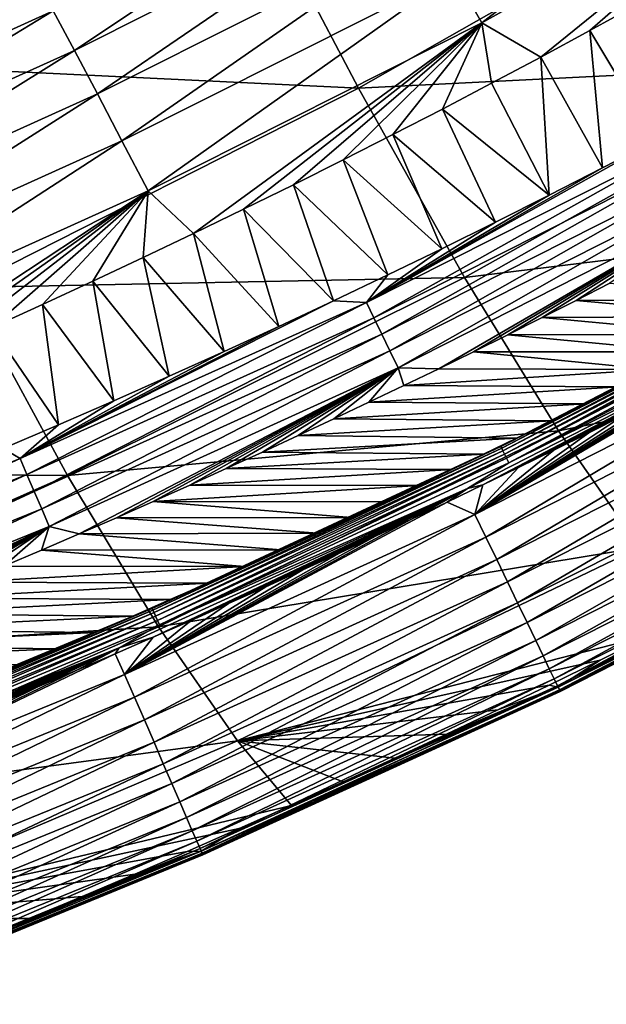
# Model space of a CAD drawing. Header units: millimetres. Extents: x -300 to 300, y -500 to 500.
# Tile 276 of 656: x 158 to 170, y -479 to -459. Entities that reach past the tile are written whole.
import ezdxf

# ---------------------------------------------------------------- set-up
doc = ezdxf.new("R2010")
doc.units = ezdxf.units.MM
doc.header["$LTSCALE"] = 81.481481
for name, color, linetype in [('19', 7, 'CONTINUOUS'), ('23', 7, 'CONTINUOUS'), ('26', 7, 'CONTINUOUS'), ('27', 7, 'CONTINUOUS'), ('29', 7, 'CONTINUOUS'), ('30', 7, 'CONTINUOUS'), ('32', 7, 'CONTINUOUS')]:
    doc.layers.add(name, color=color, linetype=linetype)

msp = doc.modelspace()

# ---------------------------------------------------------------- linework, layer by layer
at = {"layer": '19', "color": 7, "linetype": 'CONTINUOUS'}
for points in [[(154.958, -459.522, 30.965), (162.835, -455.467, 30.847), (152.443, -454.286, 35.233), (154.958, -459.522, 30.965)], [(154.958, -459.522, 30.965), (165.224, -460.014, 26.316), (162.835, -455.467, 30.847), (154.958, -459.522, 30.965)], [(165.224, -460.014, 26.316), (172.902, -455.655, 26.21), (162.835, -455.467, 30.847), (165.224, -460.014, 26.316)], [(165.224, -460.014, 26.316), (175.121, -459.517, 21.412), (172.902, -455.655, 26.21), (165.224, -460.014, 26.316)], [(157.257, -464.051, 26.419), (165.224, -460.014, 26.316), (154.958, -459.522, 30.965), (157.257, -464.051, 26.419)], [(167.374, -463.849, 21.499), (175.121, -459.517, 21.412), (165.224, -460.014, 26.316), (167.374, -463.849, 21.499)], [(167.374, -463.849, 21.499), (177.08, -462.661, 16.321), (175.121, -459.517, 21.412), (167.374, -463.849, 21.499)], [(157.257, -464.051, 26.419), (167.374, -463.849, 21.499), (165.224, -460.014, 26.316), (157.257, -464.051, 26.419)], [(169.278, -466.954, 16.388), (177.08, -462.661, 16.321), (167.374, -463.849, 21.499), (169.278, -466.954, 16.388)], [(169.278, -466.954, 16.388), (178.768, -465.071, 10.931), (177.08, -462.661, 16.321), (169.278, -466.954, 16.388)], [(159.331, -467.857, 21.584), (167.374, -463.849, 21.499), (157.257, -464.051, 26.419), (159.331, -467.857, 21.584)], [(159.331, -467.857, 21.584), (169.278, -466.954, 16.388), (167.374, -463.849, 21.499), (159.331, -467.857, 21.584)], [(148.995, -467.774, 26.517), (159.331, -467.857, 21.584), (157.257, -464.051, 26.419), (148.995, -467.774, 26.517)], [(170.926, -469.312, 10.973), (178.768, -465.071, 10.931), (169.278, -466.954, 16.388), (170.926, -469.312, 10.973)], [(161.174, -470.922, 16.452), (169.278, -466.954, 16.388), (159.331, -467.857, 21.584), (161.174, -470.922, 16.452)], [(161.174, -470.922, 16.452), (170.926, -469.312, 10.973), (169.278, -466.954, 16.388), (161.174, -470.922, 16.452)], [(150.987, -471.55, 21.665), (159.331, -467.857, 21.584), (148.995, -467.774, 26.517), (150.987, -471.55, 21.665)], [(150.987, -471.55, 21.665), (161.174, -470.922, 16.452), (159.331, -467.857, 21.584), (150.987, -471.55, 21.665)], [(162.776, -473.228, 11.014), (170.926, -469.312, 10.973), (161.174, -470.922, 16.452), (162.776, -473.228, 11.014)], [(170.926, -469.312, 10.973), (162.776, -473.228, 11.014), (171.15, -471.081, 6.477), (170.926, -469.312, 10.973)], [(152.762, -474.573, 16.513), (161.174, -470.922, 16.452), (150.987, -471.55, 21.665), (152.762, -474.573, 16.513)], [(152.762, -474.573, 16.513), (162.776, -473.228, 11.014), (161.174, -470.922, 16.452), (152.762, -474.573, 16.513)], [(171.15, -471.081, 6.477), (162.776, -473.228, 11.014), (170.12, -471.592, 6.465), (171.15, -471.081, 6.477)], [(170.12, -471.592, 6.465), (162.776, -473.228, 11.014), (169.087, -472.098, 6.453), (170.12, -471.592, 6.465)], [(169.087, -472.098, 6.453), (162.776, -473.228, 11.014), (168.05, -472.597, 6.441), (169.087, -472.098, 6.453)], [(168.05, -472.597, 6.441), (162.776, -473.228, 11.014), (167.01, -473.09, 6.429), (168.05, -472.597, 6.441)], [(167.01, -473.09, 6.429), (162.776, -473.228, 11.014), (165.966, -473.578, 6.417), (167.01, -473.09, 6.429)], [(154.312, -476.828, 11.053), (162.776, -473.228, 11.014), (152.762, -474.573, 16.513), (154.312, -476.828, 11.053)], [(162.776, -473.228, 11.014), (154.312, -476.828, 11.053), (163.867, -474.534, 6.393), (162.776, -473.228, 11.014)], [(165.966, -473.578, 6.417), (162.776, -473.228, 11.014), (164.918, -474.059, 6.405), (165.966, -473.578, 6.417)], [(164.918, -474.059, 6.405), (162.776, -473.228, 11.014), (163.867, -474.534, 6.393), (164.918, -474.059, 6.405)], [(163.867, -474.534, 6.393), (154.312, -476.828, 11.053), (162.813, -475.004, 6.381), (163.867, -474.534, 6.393)], [(162.813, -475.004, 6.381), (154.312, -476.828, 11.053), (161.756, -475.468, 6.368), (162.813, -475.004, 6.381)], [(161.756, -475.468, 6.368), (154.312, -476.828, 11.053), (160.695, -475.926, 6.356), (161.756, -475.468, 6.368)], [(160.695, -475.926, 6.356), (154.312, -476.828, 11.053), (159.632, -476.377, 6.344), (160.695, -475.926, 6.356)], [(159.632, -476.377, 6.344), (154.312, -476.828, 11.053), (158.565, -476.824, 6.332), (159.632, -476.377, 6.344)], [(158.565, -476.824, 6.332), (154.312, -476.828, 11.053), (157.496, -477.264, 6.319), (158.565, -476.824, 6.332)]]:
    msp.add_3dface(points, dxfattribs=at)
at = {"layer": '23', "color": 7, "linetype": 'CONTINUOUS'}
for points in [[(169.912, -458.847, 2.751), (170.901, -458.304, 2.755), (171.249, -461.069, 1.117), (169.912, -458.847, 2.751)], [(168.92, -459.383, 2.747), (169.912, -458.847, 2.751), (170.173, -461.628, 1.12), (168.92, -459.383, 2.747)], [(170.173, -461.628, 1.12), (169.912, -458.847, 2.751), (171.249, -461.069, 1.117), (170.173, -461.628, 1.12)], [(167.924, -459.913, 2.743), (168.92, -459.383, 2.747), (169.092, -462.181, 1.123), (167.924, -459.913, 2.743)], [(169.092, -462.181, 1.123), (168.92, -459.383, 2.747), (170.173, -461.628, 1.12), (169.092, -462.181, 1.123)], [(166.926, -460.436, 2.739), (167.924, -459.913, 2.743), (169.092, -462.181, 1.123), (166.926, -460.436, 2.739)], [(165.924, -460.953, 2.734), (166.926, -460.436, 2.739), (168.006, -462.725, 1.127), (165.924, -460.953, 2.734)], [(168.006, -462.725, 1.127), (166.926, -460.436, 2.739), (169.092, -462.181, 1.123), (168.006, -462.725, 1.127)], [(164.919, -461.464, 2.73), (165.924, -460.953, 2.734), (166.915, -463.263, 1.13), (164.919, -461.464, 2.73)], [(166.915, -463.263, 1.13), (165.924, -460.953, 2.734), (168.006, -462.725, 1.127), (166.915, -463.263, 1.13)], [(163.911, -461.967, 2.725), (164.919, -461.464, 2.73), (165.819, -463.794, 1.133), (163.911, -461.967, 2.725)], [(165.819, -463.794, 1.133), (164.919, -461.464, 2.73), (166.915, -463.263, 1.13), (165.819, -463.794, 1.133)], [(162.899, -462.465, 2.72), (163.911, -461.967, 2.725), (164.718, -464.318, 1.137), (162.899, -462.465, 2.72)], [(164.718, -464.318, 1.137), (163.911, -461.967, 2.725), (165.819, -463.794, 1.133), (164.718, -464.318, 1.137)], [(161.885, -462.956, 2.715), (162.899, -462.465, 2.72), (163.613, -464.835, 1.14), (161.885, -462.956, 2.715)], [(163.613, -464.835, 1.14), (162.899, -462.465, 2.72), (164.718, -464.318, 1.137), (163.613, -464.835, 1.14)], [(160.867, -463.441, 2.71), (161.885, -462.956, 2.715), (162.503, -465.344, 1.144), (160.867, -463.441, 2.71)], [(162.503, -465.344, 1.144), (161.885, -462.956, 2.715), (163.613, -464.835, 1.14), (162.503, -465.344, 1.144)], [(159.847, -463.92, 2.705), (160.867, -463.441, 2.71), (161.389, -465.846, 1.147), (159.847, -463.92, 2.705)], [(161.389, -465.846, 1.147), (160.867, -463.441, 2.71), (162.503, -465.344, 1.144), (161.389, -465.846, 1.147)], [(158.823, -464.393, 2.7), (159.847, -463.92, 2.705), (160.272, -466.341, 1.151), (158.823, -464.393, 2.7)], [(160.272, -466.341, 1.151), (159.847, -463.92, 2.705), (161.389, -465.846, 1.147), (160.272, -466.341, 1.151)], [(157.796, -464.86, 2.694), (158.823, -464.393, 2.7), (159.151, -466.828, 1.155), (157.796, -464.86, 2.694)], [(159.151, -466.828, 1.155), (158.823, -464.393, 2.7), (160.272, -466.341, 1.151), (159.151, -466.828, 1.155)], [(158.026, -467.309, 1.159), (157.796, -464.86, 2.694), (159.151, -466.828, 1.155), (158.026, -467.309, 1.159)]]:
    msp.add_3dface(points, dxfattribs=at)
at = {"layer": '26', "color": 7, "linetype": 'CONTINUOUS'}
for points in [[(173.722, -454.033, 4.444), (167.725, -458.688, 3.551), (167.158, -457.7, 4.457), (173.722, -454.033, 4.444)], [(174.329, -454.995, 3.557), (167.725, -458.688, 3.551), (173.722, -454.033, 4.444), (174.329, -454.995, 3.557)], [(165.66, -455.119, 7.645), (159.472, -459.25, 6.572), (159.045, -458.448, 7.729), (165.66, -455.119, 7.645)], [(166.121, -455.909, 6.513), (159.472, -459.25, 6.572), (165.66, -455.119, 7.645), (166.121, -455.909, 6.513)], [(174.329, -454.995, 3.557), (168.92, -459.383, 2.747), (167.725, -458.688, 3.551), (174.329, -454.995, 3.557)], [(169.912, -458.847, 2.751), (168.92, -459.383, 2.747), (174.329, -454.995, 3.557), (169.912, -458.847, 2.751)], [(170.901, -458.304, 2.755), (169.912, -458.847, 2.751), (174.329, -454.995, 3.557), (170.901, -458.304, 2.755)], [(166.121, -455.909, 6.513), (159.937, -460.129, 5.483), (159.472, -459.25, 6.572), (166.121, -455.909, 6.513)], [(166.622, -456.771, 5.447), (159.937, -460.129, 5.483), (166.121, -455.909, 6.513), (166.622, -456.771, 5.447)], [(166.622, -456.771, 5.447), (160.436, -461.078, 4.469), (159.937, -460.129, 5.483), (166.622, -456.771, 5.447)], [(167.158, -457.7, 4.457), (160.436, -461.078, 4.469), (166.622, -456.771, 5.447), (167.158, -457.7, 4.457)], [(167.158, -457.7, 4.457), (160.964, -462.089, 3.54), (160.436, -461.078, 4.469), (167.158, -457.7, 4.457)], [(167.725, -458.688, 3.551), (160.964, -462.089, 3.54), (167.158, -457.7, 4.457), (167.725, -458.688, 3.551)], [(157.986, -458.05, 8.95), (159.045, -458.448, 7.729), (152.273, -461.511, 7.815), (157.986, -458.05, 8.95)], [(159.045, -458.448, 7.729), (152.667, -462.323, 6.632), (152.273, -461.511, 7.815), (159.045, -458.448, 7.729)], [(159.472, -459.25, 6.572), (152.667, -462.323, 6.632), (159.045, -458.448, 7.729), (159.472, -459.25, 6.572)], [(167.725, -458.688, 3.551), (161.885, -462.956, 2.715), (160.964, -462.089, 3.54), (167.725, -458.688, 3.551)], [(162.899, -462.465, 2.72), (161.885, -462.956, 2.715), (167.725, -458.688, 3.551), (162.899, -462.465, 2.72)], [(163.911, -461.967, 2.725), (162.899, -462.465, 2.72), (167.725, -458.688, 3.551), (163.911, -461.967, 2.725)], [(164.919, -461.464, 2.73), (163.911, -461.967, 2.725), (167.725, -458.688, 3.551), (164.919, -461.464, 2.73)], [(165.924, -460.953, 2.734), (164.919, -461.464, 2.73), (167.725, -458.688, 3.551), (165.924, -460.953, 2.734)], [(166.926, -460.436, 2.739), (165.924, -460.953, 2.734), (167.725, -458.688, 3.551), (166.926, -460.436, 2.739)], [(167.924, -459.913, 2.743), (166.926, -460.436, 2.739), (167.725, -458.688, 3.551), (167.924, -459.913, 2.743)], [(168.92, -459.383, 2.747), (167.924, -459.913, 2.743), (167.725, -458.688, 3.551), (168.92, -459.383, 2.747)], [(159.472, -459.25, 6.572), (153.097, -463.216, 5.517), (152.667, -462.323, 6.632), (159.472, -459.25, 6.572)], [(159.937, -460.129, 5.483), (153.097, -463.216, 5.517), (159.472, -459.25, 6.572), (159.937, -460.129, 5.483)], [(159.937, -460.129, 5.483), (153.559, -464.182, 4.479), (153.097, -463.216, 5.517), (159.937, -460.129, 5.483)], [(160.436, -461.078, 4.469), (153.559, -464.182, 4.479), (159.937, -460.129, 5.483), (160.436, -461.078, 4.469)], [(160.436, -461.078, 4.469), (154.049, -465.214, 3.526), (153.559, -464.182, 4.479), (160.436, -461.078, 4.469)], [(160.964, -462.089, 3.54), (154.049, -465.214, 3.526), (160.436, -461.078, 4.469), (160.964, -462.089, 3.54)], [(160.964, -462.089, 3.54), (154.698, -466.224, 2.677), (154.049, -465.214, 3.526), (160.964, -462.089, 3.54)], [(155.734, -465.775, 2.683), (154.698, -466.224, 2.677), (160.964, -462.089, 3.54), (155.734, -465.775, 2.683)], [(156.767, -465.321, 2.689), (155.734, -465.775, 2.683), (160.964, -462.089, 3.54), (156.767, -465.321, 2.689)], [(157.796, -464.86, 2.694), (156.767, -465.321, 2.689), (160.964, -462.089, 3.54), (157.796, -464.86, 2.694)], [(158.823, -464.393, 2.7), (157.796, -464.86, 2.694), (160.964, -462.089, 3.54), (158.823, -464.393, 2.7)], [(159.847, -463.92, 2.705), (158.823, -464.393, 2.7), (160.964, -462.089, 3.54), (159.847, -463.92, 2.705)], [(160.867, -463.441, 2.71), (159.847, -463.92, 2.705), (160.964, -462.089, 3.54), (160.867, -463.441, 2.71)], [(161.885, -462.956, 2.715), (160.867, -463.441, 2.71), (160.964, -462.089, 3.54), (161.885, -462.956, 2.715)]]:
    msp.add_3dface(points, dxfattribs=at)
at = {"layer": '27', "color": 7, "linetype": 'CONTINUOUS'}
for points in [[(173.39, -465.187, 0.031), (174.078, -464.822, 0.031), (167.587, -468.645, 0.106), (173.39, -465.187, 0.031)], [(167.587, -468.645, 0.106), (174.078, -464.822, 0.031), (174.533, -465.118, 0.107), (167.587, -468.645, 0.106)], [(167.587, -468.645, 0.106), (174.533, -465.118, 0.107), (167.807, -469.102, 0.24), (167.587, -468.645, 0.106)], [(167.807, -469.102, 0.24), (174.533, -465.118, 0.107), (174.775, -465.568, 0.243), (167.807, -469.102, 0.24)], [(172.699, -465.551, 0.031), (173.39, -465.187, 0.031), (167.587, -468.645, 0.106), (172.699, -465.551, 0.031)], [(172.004, -465.913, 0.031), (172.699, -465.551, 0.031), (167.587, -468.645, 0.106), (172.004, -465.913, 0.031)], [(167.807, -469.102, 0.24), (174.775, -465.568, 0.243), (168.028, -469.558, 0.434), (167.807, -469.102, 0.24)], [(168.028, -469.558, 0.434), (174.775, -465.568, 0.243), (175.016, -466.019, 0.44), (168.028, -469.558, 0.434)], [(171.305, -466.274, 0.031), (172.004, -465.913, 0.031), (167.587, -468.645, 0.106), (171.305, -466.274, 0.031)], [(168.028, -469.558, 0.434), (175.016, -466.019, 0.44), (168.244, -470.006, 0.689), (168.028, -469.558, 0.434)], [(168.244, -470.006, 0.689), (175.016, -466.019, 0.44), (175.253, -466.46, 0.701), (168.244, -470.006, 0.689)], [(170.601, -466.632, 0.031), (171.305, -466.274, 0.031), (167.587, -468.645, 0.106), (170.601, -466.632, 0.031)], [(168.244, -470.006, 0.689), (175.253, -466.46, 0.701), (168.45, -470.434, 1.007), (168.244, -470.006, 0.689)], [(168.45, -470.434, 1.007), (175.253, -466.46, 0.701), (175.479, -466.881, 1.024), (168.45, -470.434, 1.007)], [(169.895, -466.988, 0.031), (170.601, -466.632, 0.031), (167.587, -468.645, 0.106), (169.895, -466.988, 0.031)], [(168.45, -470.434, 1.007), (175.479, -466.881, 1.024), (168.643, -470.833, 1.383), (168.45, -470.434, 1.007)], [(168.643, -470.833, 1.383), (175.479, -466.881, 1.024), (175.69, -467.274, 1.407), (168.643, -470.833, 1.383)], [(169.185, -467.343, 0.031), (169.895, -466.988, 0.031), (167.587, -468.645, 0.106), (169.185, -467.343, 0.031)], [(168.643, -470.833, 1.383), (175.69, -467.274, 1.407), (168.817, -471.194, 1.813), (168.643, -470.833, 1.383)], [(168.817, -471.194, 1.813), (175.69, -467.274, 1.407), (175.879, -467.627, 1.844), (168.817, -471.194, 1.813)], [(168.47, -467.695, 0.031), (169.185, -467.343, 0.031), (167.587, -468.645, 0.106), (168.47, -467.695, 0.031)], [(167.749, -468.047, 0.031), (168.47, -467.695, 0.031), (167.587, -468.645, 0.106), (167.749, -468.047, 0.031)], [(168.817, -471.194, 1.813), (175.879, -467.627, 1.844), (168.968, -471.507, 2.288), (168.817, -471.194, 1.813)], [(168.968, -471.507, 2.288), (175.879, -467.627, 1.844), (176.044, -467.934, 2.327), (168.968, -471.507, 2.288)], [(167.026, -468.395, 0.031), (167.749, -468.047, 0.031), (167.587, -468.645, 0.106), (167.026, -468.395, 0.031)], [(168.968, -471.507, 2.288), (176.044, -467.934, 2.327), (169.093, -471.767, 2.799), (168.968, -471.507, 2.288)], [(169.093, -471.767, 2.799), (176.044, -467.934, 2.327), (176.179, -468.186, 2.846), (169.093, -471.767, 2.799)], [(169.093, -471.767, 2.799), (176.179, -468.186, 2.846), (169.191, -471.97, 3.334), (169.093, -471.767, 2.799)], [(169.191, -471.97, 3.334), (176.179, -468.186, 2.846), (176.284, -468.381, 3.389), (169.191, -471.97, 3.334)], [(166.301, -468.742, 0.031), (167.026, -468.395, 0.031), (160.489, -471.882, 0.104), (166.301, -468.742, 0.031)], [(160.489, -471.882, 0.104), (167.026, -468.395, 0.031), (167.587, -468.645, 0.106), (160.489, -471.882, 0.104)], [(169.191, -471.97, 3.334), (176.284, -468.381, 3.389), (169.26, -472.113, 3.882), (169.191, -471.97, 3.334)], [(169.26, -472.113, 3.882), (176.284, -468.381, 3.389), (176.357, -468.517, 3.945), (169.26, -472.113, 3.882)], [(169.26, -472.113, 3.882), (176.357, -468.517, 3.945), (169.301, -472.198, 4.432), (169.26, -472.113, 3.882)], [(176.355, -468.514, 6.071), (170.12, -471.592, 6.465), (169.272, -472.138, 5.991), (176.355, -468.514, 6.071)], [(176.355, -468.514, 6.071), (169.272, -472.138, 5.991), (176.395, -468.587, 5.572), (176.355, -468.514, 6.071)], [(169.301, -472.198, 4.432), (176.357, -468.517, 3.945), (176.398, -468.594, 4.501), (169.301, -472.198, 4.432)], [(171.15, -471.081, 6.477), (170.12, -471.592, 6.465), (176.355, -468.514, 6.071), (171.15, -471.081, 6.477)], [(160.489, -471.882, 0.104), (167.587, -468.645, 0.106), (160.689, -472.344, 0.236), (160.489, -471.882, 0.104)], [(160.689, -472.344, 0.236), (167.587, -468.645, 0.106), (167.807, -469.102, 0.24), (160.689, -472.344, 0.236)], [(169.272, -472.138, 5.991), (169.305, -472.205, 5.494), (176.395, -468.587, 5.572), (169.272, -472.138, 5.991)], [(169.301, -472.198, 4.432), (176.398, -468.594, 4.501), (169.315, -472.227, 4.972), (169.301, -472.198, 4.432)], [(169.305, -472.205, 5.494), (176.41, -468.616, 5.046), (176.395, -468.587, 5.572), (169.305, -472.205, 5.494)], [(169.315, -472.227, 4.972), (176.41, -468.616, 5.046), (169.305, -472.205, 5.494), (169.315, -472.227, 4.972)], [(169.315, -472.227, 4.972), (176.398, -468.594, 4.501), (176.41, -468.616, 5.046), (169.315, -472.227, 4.972)], [(165.573, -469.085, 0.031), (166.301, -468.742, 0.031), (160.489, -471.882, 0.104), (165.573, -469.085, 0.031)], [(164.841, -469.426, 0.031), (165.573, -469.085, 0.031), (160.489, -471.882, 0.104), (164.841, -469.426, 0.031)], [(160.689, -472.344, 0.236), (167.807, -469.102, 0.24), (160.889, -472.805, 0.427), (160.689, -472.344, 0.236)], [(160.889, -472.805, 0.427), (167.807, -469.102, 0.24), (168.028, -469.558, 0.434), (160.889, -472.805, 0.427)], [(164.099, -469.768, 0.031), (164.841, -469.426, 0.031), (160.489, -471.882, 0.104), (164.099, -469.768, 0.031)], [(160.889, -472.805, 0.427), (168.028, -469.558, 0.434), (161.085, -473.258, 0.678), (160.889, -472.805, 0.427)], [(161.085, -473.258, 0.678), (168.028, -469.558, 0.434), (168.244, -470.006, 0.689), (161.085, -473.258, 0.678)], [(163.351, -470.11, 0.031), (164.099, -469.768, 0.031), (160.489, -471.882, 0.104), (163.351, -470.11, 0.031)], [(162.597, -470.45, 0.031), (163.351, -470.11, 0.031), (160.489, -471.882, 0.104), (162.597, -470.45, 0.031)], [(161.085, -473.258, 0.678), (168.244, -470.006, 0.689), (161.273, -473.691, 0.99), (161.085, -473.258, 0.678)], [(161.273, -473.691, 0.99), (168.244, -470.006, 0.689), (168.45, -470.434, 1.007), (161.273, -473.691, 0.99)], [(161.836, -470.789, 0.031), (162.597, -470.45, 0.031), (160.489, -471.882, 0.104), (161.836, -470.789, 0.031)], [(161.273, -473.691, 0.99), (168.45, -470.434, 1.007), (161.448, -474.095, 1.359), (161.273, -473.691, 0.99)], [(161.448, -474.095, 1.359), (168.45, -470.434, 1.007), (168.643, -470.833, 1.383), (161.448, -474.095, 1.359)], [(161.07, -471.126, 0.031), (161.836, -470.789, 0.031), (160.489, -471.882, 0.104), (161.07, -471.126, 0.031)], [(161.448, -474.095, 1.359), (168.643, -470.833, 1.383), (161.606, -474.462, 1.781), (161.448, -474.095, 1.359)], [(161.606, -474.462, 1.781), (168.643, -470.833, 1.383), (168.817, -471.194, 1.813), (161.606, -474.462, 1.781)], [(160.297, -471.463, 0.031), (161.07, -471.126, 0.031), (160.489, -471.882, 0.104), (160.297, -471.463, 0.031)], [(161.606, -474.462, 1.781), (168.817, -471.194, 1.813), (161.745, -474.781, 2.248), (161.606, -474.462, 1.781)], [(161.745, -474.781, 2.248), (168.817, -471.194, 1.813), (168.968, -471.507, 2.288), (161.745, -474.781, 2.248)], [(159.518, -471.798, 0.031), (160.297, -471.463, 0.031), (153.248, -474.844, 0.103), (159.518, -471.798, 0.031)], [(153.248, -474.844, 0.103), (160.297, -471.463, 0.031), (160.489, -471.882, 0.104), (153.248, -474.844, 0.103)], [(161.745, -474.781, 2.248), (168.968, -471.507, 2.288), (161.86, -475.048, 2.751), (161.745, -474.781, 2.248)], [(161.86, -475.048, 2.751), (168.968, -471.507, 2.288), (169.093, -471.767, 2.799), (161.86, -475.048, 2.751)], [(170.12, -471.592, 6.465), (169.087, -472.098, 6.453), (169.272, -472.138, 5.991), (170.12, -471.592, 6.465)], [(158.732, -472.132, 0.031), (159.518, -471.798, 0.031), (153.248, -474.844, 0.103), (158.732, -472.132, 0.031)], [(153.248, -474.844, 0.103), (160.489, -471.882, 0.104), (153.429, -475.309, 0.232), (153.248, -474.844, 0.103)], [(153.429, -475.309, 0.232), (160.489, -471.882, 0.104), (160.689, -472.344, 0.236), (153.429, -475.309, 0.232)], [(161.86, -475.048, 2.751), (169.093, -471.767, 2.799), (161.951, -475.258, 3.278), (161.86, -475.048, 2.751)], [(161.951, -475.258, 3.278), (169.093, -471.767, 2.799), (169.191, -471.97, 3.334), (161.951, -475.258, 3.278)], [(161.951, -475.258, 3.278), (169.191, -471.97, 3.334), (162.017, -475.409, 3.818), (161.951, -475.258, 3.278)], [(162.017, -475.409, 3.818), (169.191, -471.97, 3.334), (169.26, -472.113, 3.882), (162.017, -475.409, 3.818)], [(169.087, -472.098, 6.453), (168.05, -472.597, 6.441), (169.272, -472.138, 5.991), (169.087, -472.098, 6.453)], [(157.941, -472.465, 0.031), (158.732, -472.132, 0.031), (153.248, -474.844, 0.103), (157.941, -472.465, 0.031)], [(162.017, -475.409, 3.818), (169.26, -472.113, 3.882), (162.057, -475.501, 4.361), (162.017, -475.409, 3.818)], [(169.272, -472.138, 5.991), (162.813, -475.004, 6.381), (162.04, -475.462, 5.908), (169.272, -472.138, 5.991)], [(169.272, -472.138, 5.991), (162.04, -475.462, 5.908), (169.305, -472.205, 5.494), (169.272, -472.138, 5.991)], [(162.04, -475.462, 5.908), (162.066, -475.523, 5.414), (169.305, -472.205, 5.494), (162.04, -475.462, 5.908)], [(162.057, -475.501, 4.361), (169.26, -472.113, 3.882), (169.301, -472.198, 4.432), (162.057, -475.501, 4.361)], [(162.057, -475.501, 4.361), (169.301, -472.198, 4.432), (162.072, -475.538, 4.896), (162.057, -475.501, 4.361)], [(162.066, -475.523, 5.414), (169.315, -472.227, 4.972), (169.305, -472.205, 5.494), (162.066, -475.523, 5.414)], [(162.072, -475.538, 4.896), (169.315, -472.227, 4.972), (162.066, -475.523, 5.414), (162.072, -475.538, 4.896)], [(162.072, -475.538, 4.896), (169.301, -472.198, 4.432), (169.315, -472.227, 4.972), (162.072, -475.538, 4.896)], [(163.867, -474.534, 6.393), (162.813, -475.004, 6.381), (169.272, -472.138, 5.991), (163.867, -474.534, 6.393)], [(164.918, -474.059, 6.405), (163.867, -474.534, 6.393), (169.272, -472.138, 5.991), (164.918, -474.059, 6.405)], [(165.966, -473.578, 6.417), (164.918, -474.059, 6.405), (169.272, -472.138, 5.991), (165.966, -473.578, 6.417)], [(167.01, -473.09, 6.429), (165.966, -473.578, 6.417), (169.272, -472.138, 5.991), (167.01, -473.09, 6.429)], [(168.05, -472.597, 6.441), (167.01, -473.09, 6.429), (169.272, -472.138, 5.991), (168.05, -472.597, 6.441)], [(153.429, -475.309, 0.232), (160.689, -472.344, 0.236), (153.609, -475.774, 0.42), (153.429, -475.309, 0.232)], [(153.609, -475.774, 0.42), (160.689, -472.344, 0.236), (160.889, -472.805, 0.427), (153.609, -475.774, 0.42)], [(153.609, -475.774, 0.42), (160.889, -472.805, 0.427), (153.786, -476.23, 0.667), (153.609, -475.774, 0.42)], [(153.786, -476.23, 0.667), (160.889, -472.805, 0.427), (161.085, -473.258, 0.678), (153.786, -476.23, 0.667)], [(153.786, -476.23, 0.667), (161.085, -473.258, 0.678), (153.956, -476.667, 0.973), (153.786, -476.23, 0.667)], [(153.956, -476.667, 0.973), (161.085, -473.258, 0.678), (161.273, -473.691, 0.99), (153.956, -476.667, 0.973)], [(153.956, -476.667, 0.973), (161.273, -473.691, 0.99), (154.114, -477.076, 1.335), (153.956, -476.667, 0.973)], [(154.114, -477.076, 1.335), (161.273, -473.691, 0.99), (161.448, -474.095, 1.359), (154.114, -477.076, 1.335)], [(154.114, -477.076, 1.335), (161.448, -474.095, 1.359), (154.258, -477.447, 1.75), (154.114, -477.076, 1.335)], [(154.258, -477.447, 1.75), (161.448, -474.095, 1.359), (161.606, -474.462, 1.781), (154.258, -477.447, 1.75)], [(154.258, -477.447, 1.75), (161.606, -474.462, 1.781), (154.384, -477.772, 2.208), (154.258, -477.447, 1.75)], [(154.384, -477.772, 2.208), (161.606, -474.462, 1.781), (161.745, -474.781, 2.248), (154.384, -477.772, 2.208)], [(154.384, -477.772, 2.208), (161.745, -474.781, 2.248), (154.49, -478.044, 2.702), (154.384, -477.772, 2.208)], [(154.49, -478.044, 2.702), (161.745, -474.781, 2.248), (161.86, -475.048, 2.751), (154.49, -478.044, 2.702)], [(154.49, -478.044, 2.702), (161.86, -475.048, 2.751), (154.574, -478.261, 3.221), (154.49, -478.044, 2.702)], [(154.574, -478.261, 3.221), (161.86, -475.048, 2.751), (161.951, -475.258, 3.278), (154.574, -478.261, 3.221)], [(162.813, -475.004, 6.381), (161.756, -475.468, 6.368), (162.04, -475.462, 5.908), (162.813, -475.004, 6.381)], [(154.574, -478.261, 3.221), (161.951, -475.258, 3.278), (154.636, -478.419, 3.753), (154.574, -478.261, 3.221)], [(154.636, -478.419, 3.753), (161.951, -475.258, 3.278), (162.017, -475.409, 3.818), (154.636, -478.419, 3.753)], [(154.636, -478.419, 3.753), (162.017, -475.409, 3.818), (154.674, -478.519, 4.289), (154.636, -478.419, 3.753)], [(162.04, -475.462, 5.908), (155.349, -478.127, 6.295), (154.668, -478.502, 5.824), (162.04, -475.462, 5.908)], [(162.04, -475.462, 5.908), (154.668, -478.502, 5.824), (162.066, -475.523, 5.414), (162.04, -475.462, 5.908)], [(154.674, -478.519, 4.289), (162.017, -475.409, 3.818), (162.057, -475.501, 4.361), (154.674, -478.519, 4.289)], [(156.424, -477.698, 6.307), (155.349, -478.127, 6.295), (162.04, -475.462, 5.908), (156.424, -477.698, 6.307)], [(157.496, -477.264, 6.319), (156.424, -477.698, 6.307), (162.04, -475.462, 5.908), (157.496, -477.264, 6.319)], [(158.565, -476.824, 6.332), (157.496, -477.264, 6.319), (162.04, -475.462, 5.908), (158.565, -476.824, 6.332)], [(159.632, -476.377, 6.344), (158.565, -476.824, 6.332), (162.04, -475.462, 5.908), (159.632, -476.377, 6.344)], [(160.695, -475.926, 6.356), (159.632, -476.377, 6.344), (162.04, -475.462, 5.908), (160.695, -475.926, 6.356)], [(161.756, -475.468, 6.368), (160.695, -475.926, 6.356), (162.04, -475.462, 5.908), (161.756, -475.468, 6.368)], [(154.668, -478.502, 5.824), (154.689, -478.556, 5.332), (162.066, -475.523, 5.414), (154.668, -478.502, 5.824)], [(154.674, -478.519, 4.289), (162.057, -475.501, 4.361), (154.692, -478.563, 4.818), (154.674, -478.519, 4.289)], [(154.689, -478.556, 5.332), (162.072, -475.538, 4.896), (162.066, -475.523, 5.414), (154.689, -478.556, 5.332)], [(154.692, -478.563, 4.818), (162.072, -475.538, 4.896), (154.689, -478.556, 5.332), (154.692, -478.563, 4.818)], [(154.692, -478.563, 4.818), (162.057, -475.501, 4.361), (162.072, -475.538, 4.896), (154.692, -478.563, 4.818)]]:
    msp.add_3dface(points, dxfattribs=at)
at = {"layer": '29', "color": 7, "linetype": 'CONTINUOUS'}
for points in [[(169.636, -464.31, 0.5), (170.322, -463.959, 0.5), (173.916, -464.275, 0.5), (169.636, -464.31, 0.5)], [(168.946, -464.659, 0.5), (169.636, -464.31, 0.5), (173.241, -464.635, 0.5), (168.946, -464.659, 0.5)], [(173.241, -464.635, 0.5), (169.636, -464.31, 0.5), (173.916, -464.275, 0.5), (173.241, -464.635, 0.5)], [(168.252, -465.006, 0.5), (168.946, -464.659, 0.5), (172.564, -464.993, 0.5), (168.252, -465.006, 0.5)], [(172.564, -464.993, 0.5), (168.946, -464.659, 0.5), (173.241, -464.635, 0.5), (172.564, -464.993, 0.5)], [(167.555, -465.35, 0.5), (168.252, -465.006, 0.5), (171.882, -465.349, 0.5), (167.555, -465.35, 0.5)], [(171.882, -465.349, 0.5), (168.252, -465.006, 0.5), (172.564, -464.993, 0.5), (171.882, -465.349, 0.5)], [(166.853, -465.693, 0.5), (167.555, -465.35, 0.5), (171.193, -465.706, 0.5), (166.853, -465.693, 0.5)], [(171.193, -465.706, 0.5), (167.555, -465.35, 0.5), (171.882, -465.349, 0.5), (171.193, -465.706, 0.5)], [(166.148, -466.034, 0.5), (166.853, -465.693, 0.5), (171.193, -465.706, 0.5), (166.148, -466.034, 0.5)], [(170.501, -466.059, 0.5), (166.148, -466.034, 0.5), (171.193, -465.706, 0.5), (170.501, -466.059, 0.5)], [(165.439, -466.373, 0.5), (166.148, -466.034, 0.5), (170.501, -466.059, 0.5), (165.439, -466.373, 0.5)], [(169.816, -466.406, 0.5), (165.439, -466.373, 0.5), (170.501, -466.059, 0.5), (169.816, -466.406, 0.5)], [(164.725, -466.711, 0.5), (165.439, -466.373, 0.5), (169.816, -466.406, 0.5), (164.725, -466.711, 0.5)], [(169.128, -466.751, 0.5), (164.725, -466.711, 0.5), (169.816, -466.406, 0.5), (169.128, -466.751, 0.5)], [(164.006, -467.047, 0.5), (164.725, -466.711, 0.5), (169.128, -466.751, 0.5), (164.006, -467.047, 0.5)], [(168.43, -467.096, 0.5), (164.006, -467.047, 0.5), (169.128, -466.751, 0.5), (168.43, -467.096, 0.5)], [(163.281, -467.382, 0.5), (164.006, -467.047, 0.5), (168.43, -467.096, 0.5), (163.281, -467.382, 0.5)], [(167.763, -467.423, 0.5), (163.281, -467.382, 0.5), (168.43, -467.096, 0.5), (167.763, -467.423, 0.5)], [(162.549, -467.716, 0.5), (163.281, -467.382, 0.5), (167.763, -467.423, 0.5), (162.549, -467.716, 0.5)], [(167.118, -467.736, 0.5), (162.549, -467.716, 0.5), (167.763, -467.423, 0.5), (167.118, -467.736, 0.5)], [(161.813, -468.048, 0.5), (162.549, -467.716, 0.5), (167.118, -467.736, 0.5), (161.813, -468.048, 0.5)], [(166.447, -468.058, 0.5), (161.813, -468.048, 0.5), (167.118, -467.736, 0.5), (166.447, -468.058, 0.5)], [(161.07, -468.38, 0.5), (161.813, -468.048, 0.5), (166.447, -468.058, 0.5), (161.07, -468.38, 0.5)], [(165.751, -468.388, 0.5), (161.07, -468.38, 0.5), (166.447, -468.058, 0.5), (165.751, -468.388, 0.5)], [(160.322, -468.71, 0.5), (161.07, -468.38, 0.5), (165.082, -468.703, 0.5), (160.322, -468.71, 0.5)], [(165.082, -468.703, 0.5), (161.07, -468.38, 0.5), (165.751, -468.388, 0.5), (165.082, -468.703, 0.5)], [(159.568, -469.038, 0.5), (160.322, -468.71, 0.5), (164.389, -469.025, 0.5), (159.568, -469.038, 0.5)], [(164.389, -469.025, 0.5), (160.322, -468.71, 0.5), (165.082, -468.703, 0.5), (164.389, -469.025, 0.5)], [(158.808, -469.366, 0.5), (159.568, -469.038, 0.5), (163.654, -469.362, 0.5), (158.808, -469.366, 0.5)], [(163.654, -469.362, 0.5), (159.568, -469.038, 0.5), (164.389, -469.025, 0.5), (163.654, -469.362, 0.5)], [(158.043, -469.691, 0.5), (158.808, -469.366, 0.5), (162.915, -469.698, 0.5), (158.043, -469.691, 0.5)], [(162.915, -469.698, 0.5), (158.808, -469.366, 0.5), (163.654, -469.362, 0.5), (162.915, -469.698, 0.5)], [(157.272, -470.016, 0.5), (158.043, -469.691, 0.5), (162.915, -469.698, 0.5), (157.272, -470.016, 0.5)], [(162.172, -470.032, 0.5), (157.272, -470.016, 0.5), (162.915, -469.698, 0.5), (162.172, -470.032, 0.5)], [(156.495, -470.338, 0.5), (157.272, -470.016, 0.5), (162.172, -470.032, 0.5), (156.495, -470.338, 0.5)], [(161.415, -470.369, 0.5), (156.495, -470.338, 0.5), (162.172, -470.032, 0.5), (161.415, -470.369, 0.5)], [(155.713, -470.659, 0.5), (156.495, -470.338, 0.5), (161.415, -470.369, 0.5), (155.713, -470.659, 0.5)], [(160.654, -470.703, 0.5), (155.713, -470.659, 0.5), (161.415, -470.369, 0.5), (160.654, -470.703, 0.5)], [(154.926, -470.978, 0.5), (155.713, -470.659, 0.5), (160.654, -470.703, 0.5), (154.926, -470.978, 0.5)], [(159.893, -471.034, 0.5), (154.926, -470.978, 0.5), (160.654, -470.703, 0.5), (159.893, -471.034, 0.5)], [(154.134, -471.296, 0.5), (154.926, -470.978, 0.5), (159.893, -471.034, 0.5), (154.134, -471.296, 0.5)], [(159.128, -471.362, 0.5), (154.134, -471.296, 0.5), (159.893, -471.034, 0.5), (159.128, -471.362, 0.5)], [(153.335, -471.612, 0.5), (154.134, -471.296, 0.5), (159.128, -471.362, 0.5), (153.335, -471.612, 0.5)], [(158.356, -471.689, 0.5), (153.335, -471.612, 0.5), (159.128, -471.362, 0.5), (158.356, -471.689, 0.5)]]:
    msp.add_3dface(points, dxfattribs=at)
at = {"layer": '30', "color": 7, "linetype": 'CONTINUOUS'}
for points in [[(168.113, -467.268, 0.404), (174.592, -463.91, 0.5), (175.036, -463.686, 0.404), (168.113, -467.268, 0.404)], [(168.113, -467.268, 0.404), (175.036, -463.686, 0.404), (168.128, -467.301, 0.307), (168.113, -467.268, 0.404)], [(168.128, -467.301, 0.307), (175.036, -463.686, 0.404), (175.053, -463.717, 0.307), (168.128, -467.301, 0.307)], [(168.128, -467.301, 0.307), (175.053, -463.717, 0.307), (168.154, -467.353, 0.216), (168.128, -467.301, 0.307)], [(168.154, -467.353, 0.216), (175.053, -463.717, 0.307), (175.08, -463.768, 0.216), (168.154, -467.353, 0.216)], [(173.916, -464.275, 0.5), (174.592, -463.91, 0.5), (168.113, -467.268, 0.404), (173.916, -464.275, 0.5)], [(168.154, -467.353, 0.216), (175.08, -463.768, 0.216), (168.188, -467.422, 0.138), (168.154, -467.353, 0.216)], [(168.188, -467.422, 0.138), (175.08, -463.768, 0.216), (175.118, -463.836, 0.138), (168.188, -467.422, 0.138)], [(168.188, -467.422, 0.138), (175.118, -463.836, 0.138), (168.229, -467.506, 0.079), (168.188, -467.422, 0.138)], [(168.229, -467.506, 0.079), (175.118, -463.836, 0.138), (175.162, -463.918, 0.079), (168.229, -467.506, 0.079)], [(168.229, -467.506, 0.079), (175.162, -463.918, 0.079), (168.273, -467.596, 0.042), (168.229, -467.506, 0.079)], [(168.273, -467.596, 0.042), (175.162, -463.918, 0.079), (175.21, -464.006, 0.042), (168.273, -467.596, 0.042)], [(168.273, -467.596, 0.042), (175.21, -464.006, 0.042), (174.355, -464.585, 0.028), (168.273, -467.596, 0.042)], [(173.241, -464.635, 0.5), (173.916, -464.275, 0.5), (168.113, -467.268, 0.404), (173.241, -464.635, 0.5)], [(167.749, -468.047, 0.031), (167.435, -468.117, 0.028), (174.355, -464.585, 0.028), (167.749, -468.047, 0.031)], [(167.435, -468.117, 0.028), (168.273, -467.596, 0.042), (174.355, -464.585, 0.028), (167.435, -468.117, 0.028)], [(168.47, -467.695, 0.031), (167.749, -468.047, 0.031), (174.355, -464.585, 0.028), (168.47, -467.695, 0.031)], [(172.564, -464.993, 0.5), (173.241, -464.635, 0.5), (168.113, -467.268, 0.404), (172.564, -464.993, 0.5)], [(169.185, -467.343, 0.031), (168.47, -467.695, 0.031), (174.355, -464.585, 0.028), (169.185, -467.343, 0.031)], [(169.895, -466.988, 0.031), (169.185, -467.343, 0.031), (174.355, -464.585, 0.028), (169.895, -466.988, 0.031)], [(170.601, -466.632, 0.031), (169.895, -466.988, 0.031), (174.355, -464.585, 0.028), (170.601, -466.632, 0.031)], [(171.882, -465.349, 0.5), (172.564, -464.993, 0.5), (168.113, -467.268, 0.404), (171.882, -465.349, 0.5)], [(171.193, -465.706, 0.5), (171.882, -465.349, 0.5), (168.113, -467.268, 0.404), (171.193, -465.706, 0.5)], [(170.501, -466.059, 0.5), (171.193, -465.706, 0.5), (168.113, -467.268, 0.404), (170.501, -466.059, 0.5)], [(169.816, -466.406, 0.5), (170.501, -466.059, 0.5), (168.113, -467.268, 0.404), (169.816, -466.406, 0.5)], [(169.128, -466.751, 0.5), (169.816, -466.406, 0.5), (168.113, -467.268, 0.404), (169.128, -466.751, 0.5)], [(168.43, -467.096, 0.5), (169.128, -466.751, 0.5), (168.113, -467.268, 0.404), (168.43, -467.096, 0.5)], [(167.763, -467.423, 0.5), (168.43, -467.096, 0.5), (168.113, -467.268, 0.404), (167.763, -467.423, 0.5)], [(161.049, -470.546, 0.404), (167.763, -467.423, 0.5), (168.113, -467.268, 0.404), (161.049, -470.546, 0.404)], [(161.049, -470.546, 0.404), (168.113, -467.268, 0.404), (161.064, -470.579, 0.307), (161.049, -470.546, 0.404)], [(161.064, -470.579, 0.307), (168.113, -467.268, 0.404), (168.128, -467.301, 0.307), (161.064, -470.579, 0.307)], [(161.064, -470.579, 0.307), (168.128, -467.301, 0.307), (161.087, -470.632, 0.216), (161.064, -470.579, 0.307)], [(161.087, -470.632, 0.216), (168.128, -467.301, 0.307), (168.154, -467.353, 0.216), (161.087, -470.632, 0.216)], [(167.118, -467.736, 0.5), (167.763, -467.423, 0.5), (161.049, -470.546, 0.404), (167.118, -467.736, 0.5)], [(161.087, -470.632, 0.216), (168.154, -467.353, 0.216), (161.118, -470.703, 0.138), (161.087, -470.632, 0.216)], [(161.118, -470.703, 0.138), (168.154, -467.353, 0.216), (168.188, -467.422, 0.138), (161.118, -470.703, 0.138)], [(161.118, -470.703, 0.138), (168.188, -467.422, 0.138), (161.156, -470.788, 0.079), (161.118, -470.703, 0.138)], [(161.156, -470.788, 0.079), (168.188, -467.422, 0.138), (168.229, -467.506, 0.079), (161.156, -470.788, 0.079)], [(161.156, -470.788, 0.079), (168.229, -467.506, 0.079), (161.196, -470.88, 0.042), (161.156, -470.788, 0.079)], [(161.196, -470.88, 0.042), (168.229, -467.506, 0.079), (168.273, -467.596, 0.042), (161.196, -470.88, 0.042)], [(161.196, -470.88, 0.042), (168.273, -467.596, 0.042), (167.435, -468.117, 0.028), (161.196, -470.88, 0.042)], [(166.447, -468.058, 0.5), (167.118, -467.736, 0.5), (161.049, -470.546, 0.404), (166.447, -468.058, 0.5)], [(161.07, -471.126, 0.031), (160.378, -471.347, 0.028), (167.435, -468.117, 0.028), (161.07, -471.126, 0.031)], [(160.378, -471.347, 0.028), (161.196, -470.88, 0.042), (167.435, -468.117, 0.028), (160.378, -471.347, 0.028)], [(165.751, -468.388, 0.5), (166.447, -468.058, 0.5), (161.049, -470.546, 0.404), (165.751, -468.388, 0.5)], [(161.836, -470.789, 0.031), (161.07, -471.126, 0.031), (167.435, -468.117, 0.028), (161.836, -470.789, 0.031)], [(162.597, -470.45, 0.031), (161.836, -470.789, 0.031), (167.435, -468.117, 0.028), (162.597, -470.45, 0.031)], [(163.351, -470.11, 0.031), (162.597, -470.45, 0.031), (167.435, -468.117, 0.028), (163.351, -470.11, 0.031)], [(164.099, -469.768, 0.031), (163.351, -470.11, 0.031), (167.435, -468.117, 0.028), (164.099, -469.768, 0.031)], [(164.841, -469.426, 0.031), (164.099, -469.768, 0.031), (167.435, -468.117, 0.028), (164.841, -469.426, 0.031)], [(165.573, -469.085, 0.031), (164.841, -469.426, 0.031), (167.435, -468.117, 0.028), (165.573, -469.085, 0.031)], [(166.301, -468.742, 0.031), (165.573, -469.085, 0.031), (167.435, -468.117, 0.028), (166.301, -468.742, 0.031)], [(167.026, -468.395, 0.031), (166.301, -468.742, 0.031), (167.435, -468.117, 0.028), (167.026, -468.395, 0.031)], [(167.749, -468.047, 0.031), (167.026, -468.395, 0.031), (167.435, -468.117, 0.028), (167.749, -468.047, 0.031)], [(165.082, -468.703, 0.5), (165.751, -468.388, 0.5), (161.049, -470.546, 0.404), (165.082, -468.703, 0.5)], [(164.389, -469.025, 0.5), (165.082, -468.703, 0.5), (161.049, -470.546, 0.404), (164.389, -469.025, 0.5)], [(163.654, -469.362, 0.5), (164.389, -469.025, 0.5), (161.049, -470.546, 0.404), (163.654, -469.362, 0.5)], [(162.915, -469.698, 0.5), (163.654, -469.362, 0.5), (161.049, -470.546, 0.404), (162.915, -469.698, 0.5)], [(162.172, -470.032, 0.5), (162.915, -469.698, 0.5), (161.049, -470.546, 0.404), (162.172, -470.032, 0.5)], [(161.415, -470.369, 0.5), (162.172, -470.032, 0.5), (161.049, -470.546, 0.404), (161.415, -470.369, 0.5)], [(160.654, -470.703, 0.5), (161.415, -470.369, 0.5), (161.049, -470.546, 0.404), (160.654, -470.703, 0.5)], [(153.858, -473.539, 0.404), (160.654, -470.703, 0.5), (161.049, -470.546, 0.404), (153.858, -473.539, 0.404)], [(153.858, -473.539, 0.404), (161.049, -470.546, 0.404), (153.871, -473.572, 0.307), (153.858, -473.539, 0.404)], [(159.893, -471.034, 0.5), (160.654, -470.703, 0.5), (153.858, -473.539, 0.404), (159.893, -471.034, 0.5)], [(153.871, -473.572, 0.307), (161.049, -470.546, 0.404), (161.064, -470.579, 0.307), (153.871, -473.572, 0.307)], [(153.871, -473.572, 0.307), (161.064, -470.579, 0.307), (153.892, -473.626, 0.216), (153.871, -473.572, 0.307)], [(153.892, -473.626, 0.216), (161.064, -470.579, 0.307), (161.087, -470.632, 0.216), (153.892, -473.626, 0.216)], [(153.892, -473.626, 0.216), (161.087, -470.632, 0.216), (153.92, -473.698, 0.138), (153.892, -473.626, 0.216)], [(153.92, -473.698, 0.138), (161.087, -470.632, 0.216), (161.118, -470.703, 0.138), (153.92, -473.698, 0.138)], [(153.92, -473.698, 0.138), (161.118, -470.703, 0.138), (153.954, -473.785, 0.079), (153.92, -473.698, 0.138)], [(153.954, -473.785, 0.079), (161.118, -470.703, 0.138), (161.156, -470.788, 0.079), (153.954, -473.785, 0.079)], [(153.954, -473.785, 0.079), (161.156, -470.788, 0.079), (153.991, -473.878, 0.042), (153.954, -473.785, 0.079)], [(153.991, -473.878, 0.042), (161.156, -470.788, 0.079), (161.196, -470.88, 0.042), (153.991, -473.878, 0.042)], [(153.991, -473.878, 0.042), (161.196, -470.88, 0.042), (160.378, -471.347, 0.028), (153.991, -473.878, 0.042)], [(159.128, -471.362, 0.5), (159.893, -471.034, 0.5), (153.858, -473.539, 0.404), (159.128, -471.362, 0.5)], [(161.07, -471.126, 0.031), (160.297, -471.463, 0.031), (160.378, -471.347, 0.028), (161.07, -471.126, 0.031)], [(153.896, -474.104, 0.031), (153.197, -474.298, 0.028), (160.378, -471.347, 0.028), (153.896, -474.104, 0.031)], [(153.197, -474.298, 0.028), (153.991, -473.878, 0.042), (160.378, -471.347, 0.028), (153.197, -474.298, 0.028)], [(158.356, -471.689, 0.5), (159.128, -471.362, 0.5), (153.858, -473.539, 0.404), (158.356, -471.689, 0.5)], [(154.716, -473.779, 0.031), (153.896, -474.104, 0.031), (160.378, -471.347, 0.028), (154.716, -473.779, 0.031)], [(155.531, -473.453, 0.031), (154.716, -473.779, 0.031), (160.378, -471.347, 0.028), (155.531, -473.453, 0.031)], [(156.34, -473.125, 0.031), (155.531, -473.453, 0.031), (160.378, -471.347, 0.028), (156.34, -473.125, 0.031)], [(157.144, -472.796, 0.031), (156.34, -473.125, 0.031), (160.378, -471.347, 0.028), (157.144, -472.796, 0.031)], [(157.941, -472.465, 0.031), (157.144, -472.796, 0.031), (160.378, -471.347, 0.028), (157.941, -472.465, 0.031)], [(158.732, -472.132, 0.031), (157.941, -472.465, 0.031), (160.378, -471.347, 0.028), (158.732, -472.132, 0.031)], [(159.518, -471.798, 0.031), (158.732, -472.132, 0.031), (160.378, -471.347, 0.028), (159.518, -471.798, 0.031)], [(160.297, -471.463, 0.031), (159.518, -471.798, 0.031), (160.378, -471.347, 0.028), (160.297, -471.463, 0.031)]]:
    msp.add_3dface(points, dxfattribs=at)
at = {"layer": '32', "color": 7, "linetype": 'CONTINUOUS'}
for points in [[(165.389, -464.349, 0.952), (171.249, -461.069, 1.117), (172.223, -460.907, 0.937), (165.389, -464.349, 0.952)], [(165.389, -464.349, 0.952), (172.223, -460.907, 0.937), (165.541, -464.665, 0.791), (165.389, -464.349, 0.952)], [(165.541, -464.665, 0.791), (172.223, -460.907, 0.937), (172.387, -461.211, 0.781), (165.541, -464.665, 0.791)], [(170.173, -461.628, 1.12), (171.249, -461.069, 1.117), (165.389, -464.349, 0.952), (170.173, -461.628, 1.12)], [(165.541, -464.665, 0.791), (172.387, -461.211, 0.781), (165.699, -464.994, 0.663), (165.541, -464.665, 0.791)], [(165.699, -464.994, 0.663), (172.387, -461.211, 0.781), (172.557, -461.529, 0.658), (165.699, -464.994, 0.663)], [(165.699, -464.994, 0.663), (172.557, -461.529, 0.658), (165.862, -465.333, 0.572), (165.699, -464.994, 0.663)], [(165.862, -465.333, 0.572), (172.557, -461.529, 0.658), (172.732, -461.855, 0.57), (165.862, -465.333, 0.572)], [(169.092, -462.181, 1.123), (170.173, -461.628, 1.12), (165.389, -464.349, 0.952), (169.092, -462.181, 1.123)], [(165.862, -465.333, 0.572), (172.732, -461.855, 0.57), (166.028, -465.677, 0.518), (165.862, -465.333, 0.572)], [(166.028, -465.677, 0.518), (172.732, -461.855, 0.57), (172.909, -462.186, 0.517), (166.028, -465.677, 0.518)], [(168.006, -462.725, 1.127), (169.092, -462.181, 1.123), (165.389, -464.349, 0.952), (168.006, -462.725, 1.127)], [(166.853, -465.693, 0.5), (166.028, -465.677, 0.518), (172.909, -462.186, 0.517), (166.853, -465.693, 0.5)], [(167.555, -465.35, 0.5), (166.853, -465.693, 0.5), (172.909, -462.186, 0.517), (167.555, -465.35, 0.5)], [(168.252, -465.006, 0.5), (167.555, -465.35, 0.5), (172.909, -462.186, 0.517), (168.252, -465.006, 0.5)], [(168.946, -464.659, 0.5), (168.252, -465.006, 0.5), (172.909, -462.186, 0.517), (168.946, -464.659, 0.5)], [(169.636, -464.31, 0.5), (168.946, -464.659, 0.5), (172.909, -462.186, 0.517), (169.636, -464.31, 0.5)], [(170.322, -463.959, 0.5), (169.636, -464.31, 0.5), (172.909, -462.186, 0.517), (170.322, -463.959, 0.5)], [(166.915, -463.263, 1.13), (168.006, -462.725, 1.127), (165.389, -464.349, 0.952), (166.915, -463.263, 1.13)], [(165.819, -463.794, 1.133), (166.915, -463.263, 1.13), (165.389, -464.349, 0.952), (165.819, -463.794, 1.133)], [(164.718, -464.318, 1.137), (165.819, -463.794, 1.133), (165.389, -464.349, 0.952), (164.718, -464.318, 1.137)], [(163.613, -464.835, 1.14), (164.718, -464.318, 1.137), (158.371, -467.51, 0.968), (163.613, -464.835, 1.14)], [(158.371, -467.51, 0.968), (164.718, -464.318, 1.137), (165.389, -464.349, 0.952), (158.371, -467.51, 0.968)], [(158.371, -467.51, 0.968), (165.389, -464.349, 0.952), (158.511, -467.836, 0.801), (158.371, -467.51, 0.968)], [(158.511, -467.836, 0.801), (165.389, -464.349, 0.952), (165.541, -464.665, 0.791), (158.511, -467.836, 0.801)], [(158.511, -467.836, 0.801), (165.541, -464.665, 0.791), (158.658, -468.177, 0.669), (158.511, -467.836, 0.801)], [(158.658, -468.177, 0.669), (165.541, -464.665, 0.791), (165.699, -464.994, 0.663), (158.658, -468.177, 0.669)], [(162.503, -465.344, 1.144), (163.613, -464.835, 1.14), (158.371, -467.51, 0.968), (162.503, -465.344, 1.144)], [(158.658, -468.177, 0.669), (165.699, -464.994, 0.663), (158.81, -468.528, 0.575), (158.658, -468.177, 0.669)], [(158.81, -468.528, 0.575), (165.699, -464.994, 0.663), (165.862, -465.333, 0.572), (158.81, -468.528, 0.575)], [(161.389, -465.846, 1.147), (162.503, -465.344, 1.144), (158.371, -467.51, 0.968), (161.389, -465.846, 1.147)], [(158.81, -468.528, 0.575), (165.862, -465.333, 0.572), (158.963, -468.885, 0.518), (158.81, -468.528, 0.575)], [(158.963, -468.885, 0.518), (165.862, -465.333, 0.572), (166.028, -465.677, 0.518), (158.963, -468.885, 0.518)], [(159.568, -469.038, 0.5), (158.963, -468.885, 0.518), (166.028, -465.677, 0.518), (159.568, -469.038, 0.5)], [(160.322, -468.71, 0.5), (159.568, -469.038, 0.5), (166.028, -465.677, 0.518), (160.322, -468.71, 0.5)], [(161.07, -468.38, 0.5), (160.322, -468.71, 0.5), (166.028, -465.677, 0.518), (161.07, -468.38, 0.5)], [(161.813, -468.048, 0.5), (161.07, -468.38, 0.5), (166.028, -465.677, 0.518), (161.813, -468.048, 0.5)], [(162.549, -467.716, 0.5), (161.813, -468.048, 0.5), (166.028, -465.677, 0.518), (162.549, -467.716, 0.5)], [(163.281, -467.382, 0.5), (162.549, -467.716, 0.5), (166.028, -465.677, 0.518), (163.281, -467.382, 0.5)], [(164.006, -467.047, 0.5), (163.281, -467.382, 0.5), (166.028, -465.677, 0.518), (164.006, -467.047, 0.5)], [(164.725, -466.711, 0.5), (164.006, -467.047, 0.5), (166.028, -465.677, 0.518), (164.725, -466.711, 0.5)], [(165.439, -466.373, 0.5), (164.725, -466.711, 0.5), (166.028, -465.677, 0.518), (165.439, -466.373, 0.5)], [(166.148, -466.034, 0.5), (165.439, -466.373, 0.5), (166.028, -465.677, 0.518), (166.148, -466.034, 0.5)], [(166.853, -465.693, 0.5), (166.148, -466.034, 0.5), (166.028, -465.677, 0.518), (166.853, -465.693, 0.5)], [(160.272, -466.341, 1.151), (161.389, -465.846, 1.147), (158.371, -467.51, 0.968), (160.272, -466.341, 1.151)], [(159.151, -466.828, 1.155), (160.272, -466.341, 1.151), (158.371, -467.51, 0.968), (159.151, -466.828, 1.155)], [(158.026, -467.309, 1.159), (159.151, -466.828, 1.155), (158.371, -467.51, 0.968), (158.026, -467.309, 1.159)], [(151.243, -470.377, 0.985), (158.026, -467.309, 1.159), (158.371, -467.51, 0.968), (151.243, -470.377, 0.985)], [(151.243, -470.377, 0.985), (158.371, -467.51, 0.968), (151.372, -470.713, 0.812), (151.243, -470.377, 0.985)], [(151.372, -470.713, 0.812), (158.371, -467.51, 0.968), (158.511, -467.836, 0.801), (151.372, -470.713, 0.812)], [(151.372, -470.713, 0.812), (158.511, -467.836, 0.801), (151.508, -471.065, 0.676), (151.372, -470.713, 0.812)], [(151.508, -471.065, 0.676), (158.511, -467.836, 0.801), (158.658, -468.177, 0.669), (151.508, -471.065, 0.676)], [(151.508, -471.065, 0.676), (158.658, -468.177, 0.669), (151.648, -471.429, 0.577), (151.508, -471.065, 0.676)], [(151.648, -471.429, 0.577), (158.658, -468.177, 0.669), (158.81, -468.528, 0.575), (151.648, -471.429, 0.577)], [(151.648, -471.429, 0.577), (158.81, -468.528, 0.575), (151.789, -471.798, 0.519), (151.648, -471.429, 0.577)], [(151.789, -471.798, 0.519), (158.81, -468.528, 0.575), (158.963, -468.885, 0.518), (151.789, -471.798, 0.519)], [(152.531, -471.926, 0.5), (151.789, -471.798, 0.519), (158.963, -468.885, 0.518), (152.531, -471.926, 0.5)], [(153.335, -471.612, 0.5), (152.531, -471.926, 0.5), (158.963, -468.885, 0.518), (153.335, -471.612, 0.5)], [(154.134, -471.296, 0.5), (153.335, -471.612, 0.5), (158.963, -468.885, 0.518), (154.134, -471.296, 0.5)], [(154.926, -470.978, 0.5), (154.134, -471.296, 0.5), (158.963, -468.885, 0.518), (154.926, -470.978, 0.5)], [(155.713, -470.659, 0.5), (154.926, -470.978, 0.5), (158.963, -468.885, 0.518), (155.713, -470.659, 0.5)], [(156.495, -470.338, 0.5), (155.713, -470.659, 0.5), (158.963, -468.885, 0.518), (156.495, -470.338, 0.5)], [(157.272, -470.016, 0.5), (156.495, -470.338, 0.5), (158.963, -468.885, 0.518), (157.272, -470.016, 0.5)], [(158.043, -469.691, 0.5), (157.272, -470.016, 0.5), (158.963, -468.885, 0.518), (158.043, -469.691, 0.5)], [(158.808, -469.366, 0.5), (158.043, -469.691, 0.5), (158.963, -468.885, 0.518), (158.808, -469.366, 0.5)], [(159.568, -469.038, 0.5), (158.808, -469.366, 0.5), (158.963, -468.885, 0.518), (159.568, -469.038, 0.5)]]:
    msp.add_3dface(points, dxfattribs=at)

doc.saveas('drawing.dxf')
